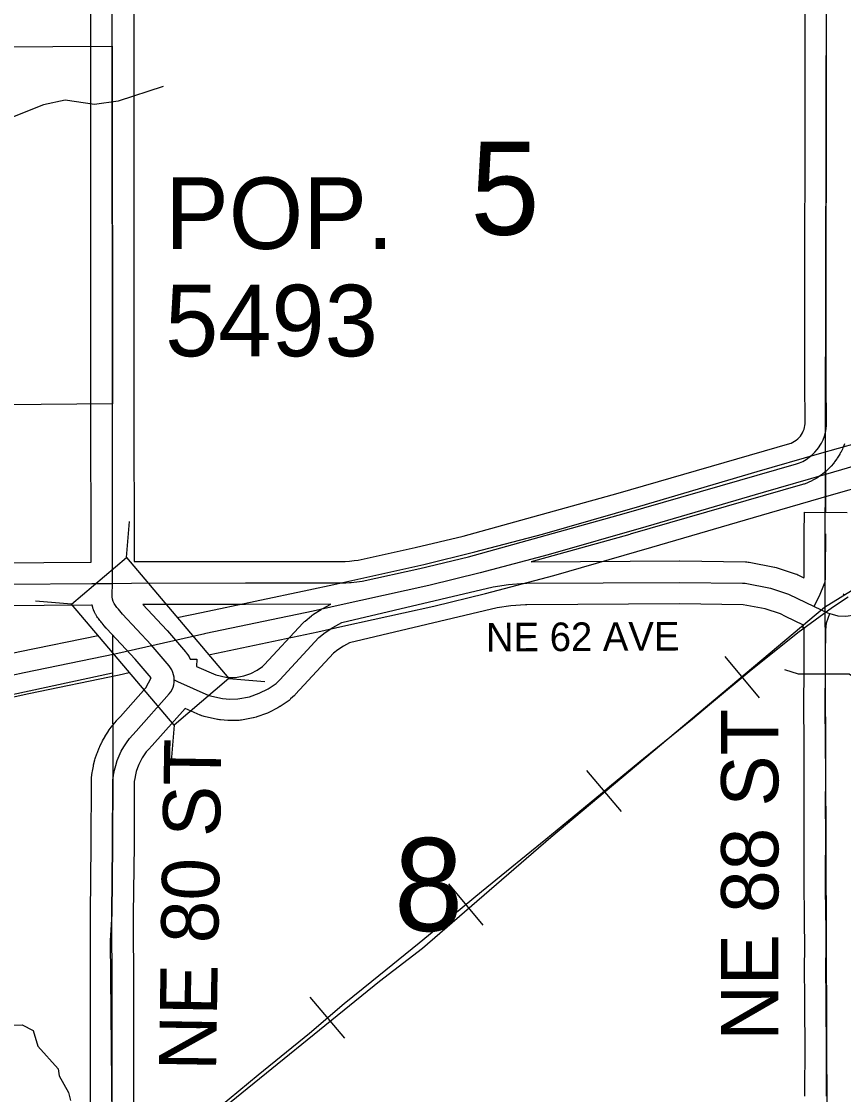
# Model space of a CAD drawing. Extents: x -1403959 to 81668, y -1400582 to 11018.
# Drawn here: x 8053 to 8164.2, y 8745.8 to 8890.9 of the extents above; entities that cross this region are included whole.
import ezdxf

# ---------------------------------------------------------------- set-up
doc = ezdxf.new("R2010")
doc.units = 0
for name, color, linetype in [('tdCiAirportTxt', 7, 'Continuous'), ('tdCiCityCartoShort', 7, 'Continuous'), ('tdCiCityStreetTxt', 7, 'Continuous'), ('tdCiCoBndryTxt', 7, 'Continuous'), ('tdCiCorpBndryTxt', 7, 'Continuous'), ('tdCiMapFrame', 7, 'Continuous'), ('tdCiRRCL', 7, 'Continuous'), ('tdCiSectLine', 7, 'Continuous'), ('tdCoCityStreetMajor', 7, 'Continuous'), ('tdCoClipBndry', 7, 'Continuous'), ('tdCoSecRteBand', 7, 'Continuous'), ('tdCoSectLinePart', 7, 'Continuous'), ('tdCoSectNmbr', 7, 'Continuous'), ('tdCoShieldCoRte', 7, 'Continuous'), ('tdCoSurfBitum', 7, 'Continuous')]:
    doc.layers.add(name, color=color, linetype=linetype)

msp = doc.modelspace()

# ---------------------------------------------------------------- linework, layer by layer
at = {"layer": 'tdCiAirportTxt'}
for points in [[(8074.05, 8810.34), (8077.34, 8811.02), (8091.83, 8814.07), (8095.21, 8814.82), (8107.42, 8817.5), (8114.29, 8819.21), (8123.44, 8821.62), (8136.62, 8825.41), (8152.5, 8830.06), (8160.92, 8832.49), (8166.03, 8833.96), (8180.05, 8838.02), (8205.1, 8845.25), (8235.24, 8854), (8248.16, 8857.7), (8254.08, 8859.42)], [(8078.32, 8805.3), (8078.52, 8805.34), (8093.06, 8808.39), (8096.46, 8809.15), (8108.74, 8811.85), (8115.74, 8813.58), (8124.98, 8816.03), (8138.24, 8819.84), (8154.13, 8824.48), (8162.53, 8826.91), (8167.64, 8828.38), (8181.66, 8832.44), (8206.71, 8839.67), (8236.85, 8848.43), (8249.77, 8852.12), (8254.07, 8853.37)], [(7973, 8781.88), (7974.82, 8782.7), (7987.63, 8788.21), (7988.92, 8788.76), (7993.03, 8790.41), (7994.16, 8790.85), (7997.22, 8791.91), (8004.24, 8794.31), (8005.3, 8794.66), (8011.45, 8796.51), (8019.09, 8798.42), (8027.58, 8800.31), (8028.1, 8800.42), (8035.72, 8802.1), (8046.02, 8804.27), (8052.77, 8805.74), (8063.34, 8807.91)], [(7972.97, 8775.52), (7974.19, 8776.06), (7977.15, 8777.38), (7989.91, 8782.88), (7991.13, 8783.39), (7995.17, 8785.01), (7996.18, 8785.41), (7999.11, 8786.42), (8006.09, 8788.8), (8007.05, 8789.12), (8013, 8790.92), (8020.43, 8792.77), (8028.84, 8794.64), (8029.35, 8794.76), (8036.94, 8796.42), (8047.24, 8798.59), (8053.97, 8800.06), (8066.22, 8802.58), (8067.57, 8802.92)]]:
    msp.add_lwpolyline(points, dxfattribs=at)
at = {"layer": 'tdCiCityCartoShort'}
for points in [[(8263, 8858.97), (8248.96, 8854.88), (8236.04, 8851.19), (8205.9, 8842.43), (8180.85, 8835.2), (8166.83, 8831.14), (8161.72, 8829.67), (8153.31, 8827.24), (8137.43, 8822.59), (8124.21, 8818.8), (8115.01, 8816.37), (8108.07, 8814.64), (8095.83, 8811.96), (8092.44, 8811.2), (8077.92, 8808.15), (8077.73, 8808.11)], [(8077.78, 8808.12), (8065.61, 8805.39), (8053.37, 8802.87), (8046.63, 8801.4), (8036.32, 8799.23), (8028.72, 8797.56), (8019.75, 8795.57), (8012.22, 8793.68), (8006.17, 8791.86), (8005.16, 8791.53), (7998.16, 8789.14), (7995.17, 8788.1), (7994.09, 8787.68), (7990.02, 8786.05), (7988.77, 8785.52), (7975.98, 8780.01), (7973, 8778.68), (7971.79, 8778.14)]]:
    msp.add_lwpolyline(points, dxfattribs=at)
at = {"layer": 'tdCiCityStreetTxt'}
for p, q in [((8067.18, 8818.44), (8067.58, 8823.3)), ((8059.75, 8812.14), (8067.18, 8818.44)), ((8067.18, 8818.44), (8081.05, 8802.08)), ((8059.75, 8812.14), (8054.89, 8812.54)), ((8073.62, 8795.78), (8059.75, 8812.14)), ((8081.05, 8802.08), (8073.62, 8795.78)), ((8081.05, 8802.08), (8081.05, 8802.08)), ((8081.05, 8802.08), (8085.91, 8801.69)), ((8073.62, 8795.78), (8073.21, 8790.93))]:
    msp.add_line(p, q, dxfattribs=at)
at = {"layer": 'tdCiCoBndryTxt'}
for points in [[(8065.27, 8887.61), (8065.27, 8890.9), (8065.33, 8914.66), (8065.33, 8917.05)], [(8065.28, 8839.44), (8065.27, 8887.61)], [(8065.27, 8887.61), (8065.27, 8887.61)], [(8065.28, 8839.22), (8065.28, 8839.44)], [(8065.32, 8814.88), (8065.32, 8814.95), (8065.28, 8839.22)], [(8073.65, 8801.91), (8074.1, 8801.68), (8078.33, 8799.8), (8080.16, 8799.38), (8081.16, 8799.29), (8082.23, 8799.33), (8083.81, 8799.61), (8085.15, 8800.1), (8086.34, 8800.7), (8087.41, 8801.43), (8087.93, 8801.92), (8093.19, 8807.61), (8094.05, 8808.32), (8095.08, 8808.98), (8096.33, 8809.64), (8116.76, 8814.48), (8118.84, 8814.79), (8121.04, 8814.97), (8121.31, 8814.97), (8142, 8815.08), (8150.49, 8814.97)], [(8160.2, 8811.84), (8160.99, 8813.47), (8161.52, 8814.69), (8161.66, 8815.14), (8161.72, 8815.61), (8161.72, 8815.76), (8161.72, 8815.77)], [(8162.3, 8810.88), (8163.39, 8810.54), (8164.47, 8810.51), (8165.69, 8810.7), (8166.91, 8811.24), (8168.27, 8812.16), (8169.54, 8813.17), (8170.76, 8813.98), (8172.42, 8814.69), (8174.53, 8815.12), (8176.17, 8815.23), (8180.96, 8815.22), (8258.68, 8815.91), (8282.9, 8815.89)], [(8017.09, 8814.58), (8017.55, 8814.58), (8062.51, 8814.92), (8065.32, 8814.95)], [(8070.54, 8806.65), (8066.63, 8810.79), (8066.11, 8811.48), (8065.89, 8811.71), (8065.7, 8811.96), (8065.54, 8812.23), (8065.41, 8812.52), (8065.32, 8812.82), (8065.27, 8813.13), (8065.25, 8813.45), (8065.32, 8814.88)], [(8150.49, 8814.97), (8150.88, 8814.96), (8154.29, 8814.31), (8156.72, 8813.5), (8160.2, 8811.84)], [(8160.2, 8811.84), (8162.01, 8810.97), (8162.3, 8810.88)], [(8161.85, 8745.59), (8161.87, 8752.73), (8161.81, 8757.13), (8161.81, 8759.86), (8161.79, 8761.87), (8161.81, 8766.81), (8161.8, 8768.32), (8161.8, 8768.49), (8161.79, 8770.25), (8161.74, 8774.04), (8161.76, 8782.38), (8161.74, 8783.77), (8161.76, 8789.92), (8161.74, 8792.55), (8161.7, 8799.27), (8161.72, 8802.36), (8161.73, 8805.07), (8161.75, 8808.61), (8161.87, 8809.63), (8162.3, 8810.88)], [(8073.65, 8801.91), (8073.63, 8802.26), (8073.56, 8802.59), (8073.46, 8802.92), (8073.32, 8803.24), (8073.15, 8803.54), (8072.94, 8803.81), (8070.54, 8806.65), (8070.54, 8806.65)], [(8065.43, 8789.01), (8065.56, 8789.68), (8065.73, 8790.34), (8065.94, 8790.99), (8066.2, 8791.62), (8066.49, 8792.24), (8066.82, 8792.84), (8067.19, 8793.41), (8067.6, 8793.96), (8068.04, 8794.48), (8068.51, 8794.97), (8072.98, 8800), (8073.19, 8800.28), (8073.35, 8800.58), (8073.49, 8800.9), (8073.58, 8801.23), (8073.64, 8801.57), (8073.65, 8801.91)], [(8066.66, 8731.7), (8066.63, 8731.92), (8065.71, 8734.91), (8065.39, 8736.97), (8065.25, 8739.01), (8065.25, 8759.69), (8065.21, 8770.25), (8065.32, 8779.57), (8065.35, 8788.34), (8065.43, 8788.96)], [(8065.43, 8788.96), (8065.43, 8789.01)]]:
    msp.add_lwpolyline(points, dxfattribs=at)
at = {"layer": 'tdCiCorpBndryTxt'}
msp.add_lwpolyline([(8161.72, 8815.77), (8161.72, 8816.11), (8161.73, 8816.72), (8161.75, 8821.66)], dxfattribs=at)
at = {"layer": 'tdCiMapFrame'}
for points in [[(8160.91, 8833.49), (8161.17, 8833.92), (8161.39, 8834.38), (8161.57, 8834.86), (8161.71, 8835.35), (8161.81, 8835.85), (8161.87, 8836.36), (8161.83, 8842.41), (8161.83, 8862.7), (8161.87, 8870.08), (8161.92, 8914.73), (8161.92, 8916.93), (8161.87, 9013.65)], [(8097.33, 8815.06), (8097.59, 8815.07), (8098.32, 8815.15), (8099.05, 8815.25), (8106.88, 8816.97), (8113.46, 8818.53), (8134.49, 8824.38), (8157.82, 8831.1), (8158.19, 8831.24), (8158.65, 8831.45), (8159.09, 8831.71), (8159.51, 8832), (8159.91, 8832.32), (8160.27, 8832.68), (8160.61, 8833.07), (8160.9, 8833.48), (8160.91, 8833.49)], [(8065.32, 8814.95), (8065.32, 8814.95), (8067.89, 8814.99), (8083.28, 8815.01), (8096.86, 8815.03), (8097.33, 8815.06)]]:
    msp.add_lwpolyline(points, dxfattribs=at)
at = {"layer": 'tdCiRRCL'}
for points in [[(8041.13, 8917.06), (8041.14, 8887.44), (8065.27, 8887.61), (8065.28, 8839.22), (8017.06, 8838.78), (8017.09, 8814.57), (8017.11, 8797.93), (8005.18, 8794.39), (7992.82, 8790.01), (7967.93, 8779.43), (7967.93, 8779.8), (7967.97, 8785.89), (7967.99, 8787.94), (7968, 8789.82), (7965.1, 8789.84), (7952.37, 8786.08), (7948.67, 8783.56), (7947.21, 8782.14), (7939.54, 8768.83), (7937.04, 8765.8), (7922.34, 8759.19), (7896.47, 8748.02), (7896.77, 8789.13), (7872.69, 8788.73)], [(8020.16, 8793.13), (8065.31, 8802.85), (8065.35, 8788.97), (8065.32, 8779.57), (8065.21, 8770.25), (8064.98, 8766.6), (8065.21, 8742.48), (8065.25, 8739.01), (8065.39, 8736.97), (8065.71, 8734.91), (8065.86, 8734.44), (8066.63, 8731.92), (8066.68, 8731.56), (8066.98, 8729.41), (8066.82, 8727.53), (8065.84, 8723.49), (8065.49, 8721.34), (8065.28, 8718.17), (8065.27, 8698.05), (8065.15, 8669.85), (8028.65, 8669.85)]]:
    msp.add_lwpolyline(points, dxfattribs=at)
at = {"layer": 'tdCiSectLine'}
for points in [[(8017.54, 8817.48), (8062.41, 8817.82), (8062.38, 8839.44), (8062.38, 8839.44), (8062.36, 8890.9), (8062.36, 8890.91), (8062.43, 8914.16)], [(8068.23, 8914.15), (8068.17, 8890.89), (8068.18, 8839.44), (8068.21, 8817.89)], [(8068.21, 8817.89), (8083.27, 8817.91), (8096.77, 8817.93), (8097.36, 8817.97), (8097.97, 8818.03), (8098.53, 8818.11), (8106.23, 8819.8), (8112.74, 8821.34), (8133.7, 8827.17), (8156.9, 8833.85), (8157.06, 8833.92), (8157.32, 8834.03), (8157.55, 8834.16), (8157.76, 8834.31), (8157.96, 8834.48), (8158.15, 8834.66), (8158.32, 8834.86), (8158.47, 8835.08), (8158.61, 8835.3), (8158.72, 8835.54), (8158.82, 8835.78), (8158.89, 8836.03), (8158.94, 8836.29), (8158.97, 8836.51), (8158.93, 8842.4), (8158.93, 8842.41), (8158.93, 8862.7), (8158.93, 8862.71), (8158.97, 8870.09), (8159.01, 8914.04)], [(8164.28, 8833.82), (8164.1, 8833.34), (8164.07, 8833.27), (8164, 8833.11), (8163.78, 8832.65), (8163.77, 8832.64), (8163.68, 8832.47), (8163.66, 8832.44), (8163.4, 8832), (8163.32, 8831.87), (8163.26, 8831.79), (8162.96, 8831.37), (8162.91, 8831.3), (8162.81, 8831.18), (8162.47, 8830.79), (8162.45, 8830.77), (8162.32, 8830.63), (8162.3, 8830.61), (8161.94, 8830.25), (8161.82, 8830.14), (8161.76, 8830.09), (8161.36, 8829.76), (8161.28, 8829.7), (8161.16, 8829.61), (8160.74, 8829.32), (8160.71, 8829.29), (8160.54, 8829.19), (8160.53, 8829.19), (8160.09, 8828.93), (8159.93, 8828.85), (8159.87, 8828.82), (8159.4, 8828.61), (8159.3, 8828.56), (8159.21, 8828.52), (8158.84, 8828.38), (8158.75, 8828.35), (8158.62, 8828.31), (8135.3, 8821.59), (8135.27, 8821.58), (8121.94, 8817.88), (8141.98, 8817.98), (8142, 8817.98), (8142.03, 8817.98), (8150.91, 8817.86), (8151.07, 8817.86), (8151.25, 8817.84), (8151.42, 8817.81), (8154.84, 8817.16), (8154.86, 8817.15), (8155.04, 8817.11), (8155.2, 8817.06), (8157.63, 8816.26), (8157.65, 8816.25), (8157.83, 8816.19), (8157.97, 8816.12), (8158.8, 8815.72), (8158.82, 8815.78), (8158.82, 8815.8), (8158.85, 8821.67), (8158.87, 8824.57), (8164.67, 8824.54)], [(8164.19, 8813.55), (8164.13, 8813.42), (8164.29, 8813.42)], [(8158.95, 8745.6), (8158.97, 8752.71), (8158.91, 8757.1), (8158.91, 8757.13), (8158.91, 8759.85), (8158.89, 8761.84), (8158.89, 8761.87), (8158.89, 8761.88), (8158.91, 8766.8), (8158.9, 8768.29), (8158.9, 8768.3), (8158.89, 8770.23), (8158.84, 8774), (8158.84, 8774.04), (8158.84, 8774.05), (8158.85, 8782.36), (8158.84, 8783.73), (8158.84, 8783.77), (8158.84, 8783.78), (8158.85, 8789.91), (8158.84, 8792.53), (8158.84, 8792.54), (8158.8, 8799.25), (8158.8, 8799.27), (8158.8, 8799.29), (8158.82, 8802.38), (8158.85, 8808.63), (8158.86, 8808.8), (8158.87, 8808.92), (8158.66, 8808.98), (8158.77, 8809.31), (8156.33, 8810.47), (8155.63, 8810.81), (8153.56, 8811.49), (8150.58, 8812.06), (8141.98, 8812.18), (8121.32, 8812.07), (8121.31, 8812.07), (8121.31, 8812.07), (8121.15, 8812.07), (8119.18, 8811.91), (8117.31, 8811.63), (8097.35, 8806.9), (8096.54, 8806.47), (8095.76, 8805.97), (8095.19, 8805.5), (8090.06, 8799.95), (8089.98, 8799.87), (8089.91, 8799.8), (8089.39, 8799.32), (8089.32, 8799.25), (8089.17, 8799.13), (8089.05, 8799.04), (8087.98, 8798.31), (8087.95, 8798.29), (8087.79, 8798.19), (8087.65, 8798.11), (8086.46, 8797.51), (8086.44, 8797.5), (8086.27, 8797.42), (8086.14, 8797.37), (8084.8, 8796.89), (8084.74, 8796.87), (8084.56, 8796.81), (8084.38, 8796.77), (8084.33, 8796.76), (8082.75, 8796.47), (8082.61, 8796.45), (8082.42, 8796.43), (8082.33, 8796.43), (8081.26, 8796.39), (8081.16, 8796.39), (8080.97, 8796.4), (8080.91, 8796.4), (8079.91, 8796.49), (8079.78, 8796.5), (8079.6, 8796.53), (8079.51, 8796.55), (8077.68, 8796.97), (8077.58, 8797), (8077.4, 8797.05), (8077.22, 8797.12), (8077.15, 8797.15), (8075.13, 8798.05), (8070.68, 8793.04), (8070.6, 8792.96), (8070.19, 8792.54), (8069.87, 8792.16), (8069.58, 8791.76), (8069.31, 8791.34), (8069.07, 8790.91), (8068.86, 8790.46), (8068.67, 8790), (8068.52, 8789.53), (8068.39, 8789.05), (8068.3, 8788.56), (8068.25, 8788.15), (8068.22, 8779.56), (8068.22, 8779.54), (8068.11, 8770.24), (8068.15, 8759.7), (8068.15, 8759.69), (8068.15, 8739.11)], [(8081.23, 8802.2), (8081.92, 8802.22), (8083.05, 8802.43), (8084, 8802.77), (8084.86, 8803.2), (8085.58, 8803.7), (8085.86, 8803.96), (8091.05, 8809.58), (8091.13, 8809.67), (8091.27, 8809.8), (8091.34, 8809.85), (8092.2, 8810.56), (8092.28, 8810.63), (8092.43, 8810.74), (8092.48, 8810.77), (8093.52, 8811.43), (8093.63, 8811.5), (8093.73, 8811.55), (8094.82, 8812.13), (8083.28, 8812.11), (8083.28, 8812.11), (8069.4, 8812.09), (8072.65, 8808.64), (8072.72, 8808.56), (8072.75, 8808.52), (8075.16, 8805.69), (8075.24, 8805.58), (8075.26, 8805.56), (8075.47, 8805.28), (8075.56, 8805.15), (8075.65, 8805), (8075.82, 8804.72), (8076.69, 8804.68), (8076.64, 8803.73), (8079.26, 8802.57), (8080.62, 8802.25), (8081.23, 8802.2)], [(8062.34, 8739.01), (8062.34, 8759.69), (8062.31, 8770.24), (8062.31, 8770.25), (8062.31, 8770.29), (8062.41, 8779.59), (8062.45, 8788.35), (8062.45, 8788.53), (8062.47, 8788.69), (8062.55, 8789.37), (8062.56, 8789.39), (8062.58, 8789.56), (8062.71, 8790.23), (8062.71, 8790.25), (8062.75, 8790.41), (8062.92, 8791.07), (8062.93, 8791.09), (8062.97, 8791.25), (8063.19, 8791.89), (8063.2, 8791.92), (8063.25, 8792.07), (8063.5, 8792.7), (8063.52, 8792.73), (8063.58, 8792.87), (8063.87, 8793.49), (8063.89, 8793.52), (8063.95, 8793.65), (8064.29, 8794.25), (8064.31, 8794.29), (8064.38, 8794.41), (8064.75, 8794.98), (8064.78, 8795.02), (8064.86, 8795.13), (8065.26, 8795.68), (8065.29, 8795.72), (8065.38, 8795.83), (8065.82, 8796.35), (8065.85, 8796.39), (8065.94, 8796.49), (8066.38, 8796.94), (8069.82, 8800.81), (8070.53, 8802.18), (8068.38, 8804.71), (8064.52, 8808.8), (8064.45, 8808.88), (8064.33, 8809.03), (8064.31, 8809.05), (8063.91, 8809.58), (8063.83, 8809.66), (8063.71, 8809.8), (8063.6, 8809.93), (8063.4, 8810.18), (8063.4, 8810.19), (8063.28, 8810.35), (8063.2, 8810.48), (8063.04, 8810.75), (8063.02, 8810.78), (8062.93, 8810.95), (8062.88, 8811.07), (8062.75, 8811.36), (8062.73, 8811.41), (8062.66, 8811.59), (8062.63, 8811.69), (8062.54, 8811.99), (8062.53, 8812.02), (8062.45, 8812.02), (8062.45, 8812.02), (8017.57, 8811.68)]]:
    msp.add_lwpolyline(points, dxfattribs=at)
at = {"layer": 'tdCoCityStreetMajor'}
for points in [[(8161.73, 8830.1), (8161.72, 8824.56)], [(8065.28, 8807.97), (8065.28, 8802.44)]]:
    msp.add_lwpolyline(points, dxfattribs=at)
at = {"layer": 'tdCoClipBndry'}
msp.add_lwpolyline([(8164.04, 8331.29), (8162.44, 8428.52), (8162, 8524.72), (8161.92, 8621.5), (8162.02, 8718.33), (8161.7, 8815.05), (8161.9, 8916.94)], dxfattribs=at)
at = {"layer": 'tdCoSecRteBand'}
for p, q in [((8152.78, 8799.47), (8148.14, 8805.04)), ((8134.13, 8784.1), (8129.46, 8789.66)), ((8115.41, 8768.74), (8110.8, 8774.34)), ((8096.74, 8753.47), (8092.03, 8758.99))]:
    msp.add_line(p, q, dxfattribs=at)
for points in [[(7976.02, 8672.38), (8012.3, 8693.26), (8033.03, 8705.23), (8040.19, 8710.74), (8051.46, 8720.55), (8067.91, 8734.95), (8078.73, 8742.77), (8101.42, 8761.16), (8107.21, 8765.6), (8124.57, 8780.62), (8161.58, 8811.72), (8171.03, 8817.55), (8184.6, 8823.85), (8203.52, 8828.95), (8212.37, 8831.27), (8252.34, 8842.69), (8267.15, 8844.87)], [(8078.46, 8743.08), (8084.99, 8748.48), (8091.95, 8754.15), (8096.65, 8758.16), (8100.37, 8761.14), (8106.76, 8766.34), (8111.56, 8770.27), (8115.2, 8773.27), (8118.56, 8776.04), (8123.89, 8780.35), (8131.55, 8786.68), (8132.79, 8787.71), (8137.11, 8791.28), (8143.73, 8796.64), (8146.32, 8798.81), (8151.41, 8803.04), (8157.96, 8808.32), (8162.65, 8811.72), (8164.81, 8813.12)], [(8078.46, 8743.08), (8084.99, 8748.48), (8091.95, 8754.15), (8096.65, 8758.16), (8100.37, 8761.14), (8106.76, 8766.34), (8111.56, 8770.27), (8115.2, 8773.27), (8118.56, 8776.04), (8123.89, 8780.35), (8131.55, 8786.68), (8132.79, 8787.71), (8137.11, 8791.28), (8143.73, 8796.64), (8146.32, 8798.81), (8151.41, 8803.04), (8157.96, 8808.32), (8162.65, 8811.72), (8164.81, 8813.12)]]:
    msp.add_lwpolyline(points, dxfattribs=at)
at = {"layer": 'tdCoSurfBitum'}
for points in [[(8072.17, 8882.14), (8066.06, 8880.15), (8062.85, 8879.69), (8058.88, 8880.3), (8055.98, 8879.68), (8050.64, 8877.54), (8041.94, 8876.77), (8029.42, 8873.55), (8015.52, 8870.79), (8009.57, 8870.94), (8007.58, 8871.4), (8004.37, 8873.23), (8000.24, 8877.35), (7998.11, 8879.02), (7994.44, 8880.55), (7970.15, 8888.16)], [(8163.63, 8741.6), (8170.49, 8754.58), (8171.25, 8756.88), (8171.25, 8757.49), (8167.43, 8764.35), (8167.27, 8768.32), (8169.41, 8770.61), (8170.02, 8772.6), (8168.94, 8775.96), (8167.41, 8779.62), (8167.25, 8784.96), (8167.71, 8785.88), (8168.93, 8790), (8168.61, 8798.25), (8168.31, 8798.71), (8168.46, 8799.16), (8167.39, 8801), (8164.94, 8802.67), (8158.07, 8802.67), (8156.24, 8803.28)], [(8049.39, 8755.1), (8053.06, 8755.25), (8054.58, 8754.49), (8055.2, 8752.35), (8057.95, 8749.3), (8058.1, 8748.38), (8059.33, 8746.1), (8059.63, 8745.03)]]:
    msp.add_lwpolyline(points, dxfattribs=at)

# ---------------------------------------------------------------- texts
at = {"layer": 'tdCoSectLinePart'}
for s, p in [('5', (8113.7, 8862.09)), ('8', (8103.37, 8767.95))]:
    msp.add_text(s, height=12.57, rotation=0.0024, dxfattribs=at).set_placement(p)
at = {"layer": 'tdCoSectNmbr'}
for s, height, rotation, p in [('NE 62 AVE', 3.869, 0.3193, (8115.81, 8805.73)), ('NE 88 ST', 7.738, 90, (8155.35, 8753.14)), ('NE 80 ST', 7.738, 89.0562, (8079.3, 8749))]:
    msp.add_text(s, height=height, rotation=rotation, dxfattribs=at).set_placement(p)
at = {"layer": 'tdCoShieldCoRte'}
for s, p in [('POP.', (8072.4, 8860.17)), ('5493', (8072.41, 8845.66))]:
    msp.add_text(s, height=9.673, rotation=359.9944, dxfattribs=at).set_placement(p)

doc.saveas('drawing.dxf')
